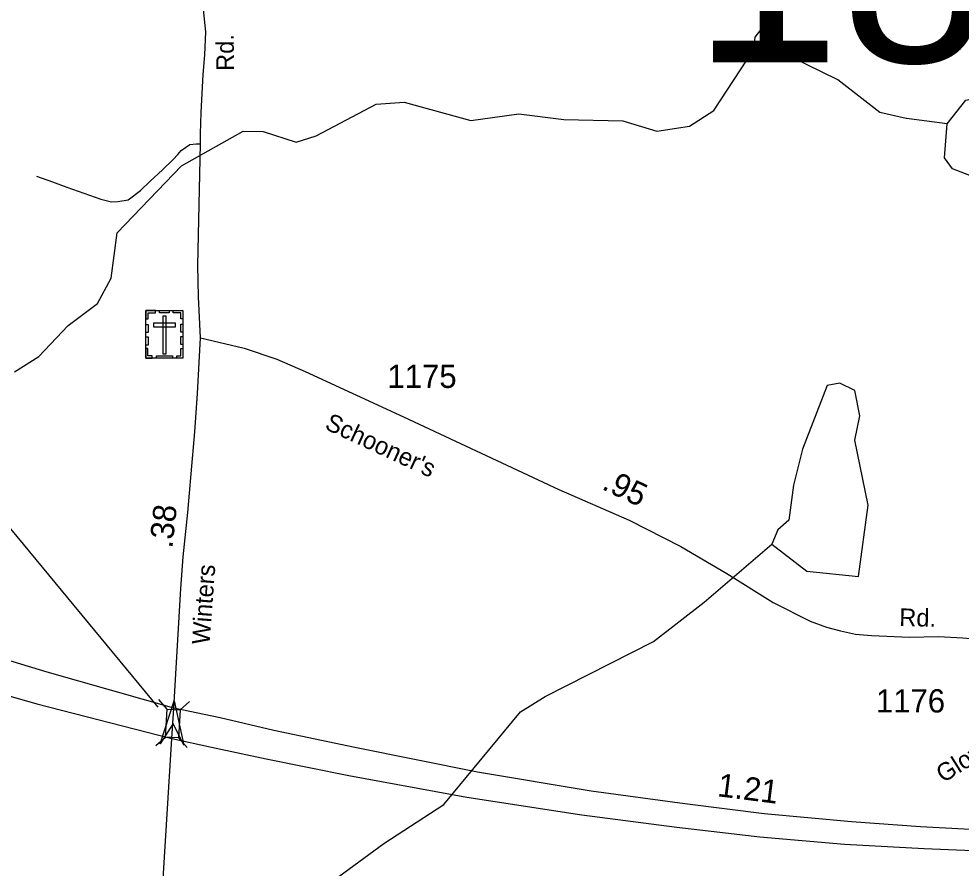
# Model space of a CAD drawing. Extents: x 2220236 to 2384410, y 720751 to 894131.
# Drawn here: x 2254783 to 2259849, y 742656 to 747219 of the extents above; entities that cross this region are included whole.
import ezdxf

# ---------------------------------------------------------------- set-up
doc = ezdxf.new("R2010")
doc.units = 0
for name, color, linetype in [('Exist Cultural Cemetery CELL', 7, 'Continuous'), ('Exist Hydrographic Creek Single Shore', 7, 'Continuous'), ('Exist Hydrographic Misc Water Feature', 7, 'Continuous'), ('Exist Hydrographic Pond Under 1500 Sq Ft', 7, 'Continuous'), ('Exist Road Non-System Type 51', 7, 'Continuous'), ('Exist Road Primary US Divided Attributed', 7, 'Continuous'), ('Exist Road Primary US Mileage Hundredths English Label', 7, 'Continuous'), ('Exist Road Secondary Mileage Hundredths English Label', 7, 'Continuous'), ('Exist Road Secondary Structure Standard Bridge Attributed CELL', 7, 'Continuous'), ('Exist Road Secondary Structure Standard Bridge CELL', 7, 'Continuous'), ('Exist Road Secondary Structure Standard Bridge Number Label', 7, 'Continuous'), ('Exist Road Secondary Type 51 Attributed', 7, 'Continuous'), ('Exist Road Secondary Type 51 Label', 7, 'Continuous'), ('Exist Road Secondary Type 51 Number Label', 7, 'Continuous')]:
    doc.layers.add(name, color=color, linetype=linetype)

msp = doc.modelspace()

# ---------------------------------------------------------------- linework, layer by layer
at = {"layer": 'Exist Cultural Cemetery CELL'}
for points in [[(2255465.9, 745607.9), (2255477.3, 745607.9), (2255477.3, 745640.1), (2255517.9, 745640.1), (2255517.9, 745651.2), (2255466, 745651.2)], [(2255466, 745651.2), (2255665, 745651.2), (2255665, 745396.6), (2255466, 745396.6)], [(2255540, 745651.2), (2255591.8, 745651.2), (2255591.8, 745639.8), (2255540, 745639.8)], [(2255665.1, 745607.8), (2255653.8, 745607.8), (2255653.8, 745640), (2255613.2, 745640), (2255613.2, 745651.1), (2255665.1, 745651.1)], [(2255506.8, 745583.1), (2255506.8, 745564.5), (2255624.5, 745564.5), (2255624.5, 745583.1)], [(2255575, 745621.9), (2255556.3, 745621.9), (2255556.3, 745419.1), (2255575, 745419.1)], [(2255653.7, 745534.8), (2255653.7, 745578.1), (2255665.1, 745578.1), (2255665.1, 745534.8)], [(2255465.9, 745533.7), (2255465.9, 745577), (2255477.3, 745577), (2255477.3, 745533.7)], [(2255465.9, 745466.5), (2255465.9, 745509.8), (2255477.3, 745509.8), (2255477.3, 745466.5)], [(2255653.7, 745468.8), (2255653.7, 745512.1), (2255665.1, 745512.1), (2255665.1, 745468.8)], [(2255499, 745396.6), (2255499, 745408.1), (2255477, 745408.1), (2255477, 745448.5), (2255465.9, 745448.5), (2255465.9, 745396.6)], [(2255631.9, 745396.6), (2255631.9, 745408.1), (2255653.9, 745408.1), (2255653.9, 745448.5), (2255665, 745448.5), (2255665, 745396.6)], [(2255523.4, 745408), (2255608.3, 745408), (2255608.3, 745396.6), (2255523.4, 745396.6)]]:
    msp.add_lwpolyline(points, close=True, dxfattribs=at)
at = {"layer": 'Exist Hydrographic Creek Single Shore'}
msp.add_lwpolyline([(2254759.1, 745322.1), (2254891.1, 745404.7), (2255048.2, 745571.9), (2255205.1, 745690.1), (2255279.1, 745826.4), (2255311.1, 746068.4), (2255657.2, 746428.7), (2255989.2, 746615.4), (2256097.3, 746613.1), (2256273.2, 746557.1), (2256381.3, 746590.9), (2256704.2, 746761.4), (2256854.1, 746771.5), (2257213.2, 746672.2), (2257471.1, 746709.5), (2257713.3, 746678.3)], dxfattribs=at)
at = {"layer": 'Exist Hydrographic Misc Water Feature'}
msp.add_line((2259774.3, 746655.7), (2259555.3, 746683.4), dxfattribs=at)
for points in [[(2258734.3, 747054.2), (2258742.3, 747119.7), (2258923.3, 747355.4), (2259110.4, 747948.5), (2259109.3, 748079.7), (2259198.3, 748363.2), (2259272.4, 748489.6), (2259535.6, 748614)], [(2257713.3, 746678.3), (2258029.3, 746671.8), (2258213.2, 746615.6), (2258388.2, 746641.5), (2258520.2, 746727.3), (2258734.3, 747054.2)], [(2259552.6, 746684), (2259412.2, 746715.6), (2259185.2, 746890.8), (2258934.2, 747014.1), (2258734.3, 747054.2)], [(2259555.3, 746683.4), (2259552.6, 746684)], [(2255830, 739566.8), (2256051.1, 739965.7), (2256156.1, 740485.1), (2256144.2, 740908.4), (2256316, 741203.3), (2256307.2, 741351.1), (2256273.2, 741410.8), (2256313.2, 741603.5), (2256260.1, 741975.3), (2256291.2, 742250.1), (2256365.1, 742461.8), (2256422.1, 742552.5), (2256745.2, 742788.6), (2257068.2, 742998.4), (2257480.2, 743495), (2257613.2, 743577.6), (2258194.2, 743874), (2258467.3, 744084.9), (2258830.6, 744396.2)]]:
    msp.add_lwpolyline(points, dxfattribs=at)
at = {"layer": 'Exist Hydrographic Pond Under 1500 Sq Ft'}
for points in [[(2259774.3, 746655.7), (2259873.4, 746781.5), (2259956.2, 746799.6), (2260031.3, 746765.2), (2260156.3, 746792.1), (2260353.4, 747086.6), (2260437.3, 747094.7), (2260470.3, 747071.1), (2260471.3, 746969.4), (2260413.3, 746895.1), (2260414.3, 746826.2), (2260523.4, 746787.9), (2260482.4, 746628), (2260634.3, 746497), (2260651.3, 746421.2), (2260527.3, 746361.4), (2260377.4, 746377.6), (2260310.3, 746408.5), (2260094.2, 746350.6), (2259927.3, 746363.9), (2259802.2, 746412.4), (2259759.4, 746472.3), (2259774.3, 746655.7)], [(2258830.6, 744396.2), (2259019.6, 744251.3), (2259297.1, 744223.1), (2259349.3, 744605.4), (2259276.9, 744955.4), (2259303.6, 745086.5), (2259277.5, 745221.5), (2259196.5, 745261.2), (2259128.1, 745249.2), (2258995.4, 744907.2), (2258947.2, 744714), (2258923, 744524.9), (2258862.7, 744472.6), (2258830.6, 744396.2)]]:
    msp.add_lwpolyline(points, dxfattribs=at)
at = {"layer": 'Exist Road Non-System Type 51'}
msp.add_lwpolyline([(2254877, 746374.2), (2254963.3, 746343.1), (2255041, 746315.4), (2255163.6, 746272.3), (2255224, 746249.8), (2255281, 746236), (2255315.5, 746237.7), (2255370.7, 746246.4), (2255436.3, 746296.4), (2255489.8, 746346.5), (2255555.4, 746407), (2255612.4, 746464), (2255638.3, 746489.9), (2255655.6, 746512.4), (2255702.2, 746543.5), (2255736.7, 746546.9), (2255759.2, 746546.9)], dxfattribs=at)
at = {"layer": 'Exist Road Primary US Divided Attributed'}
for points in [[(2255617, 743515.1), (2254936, 743708.2), (2254302, 743900.4), (2253659.4, 744116.1), (2253029.7, 744314.8), (2252520.6, 744476.3), (2252203.3, 744567), (2251828.5, 744672.9), (2251502.1, 744760.6), (2251196.8, 744829.2)], [(2251191.3, 744531.1), (2251475.5, 744464.3), (2252011.4, 744340.4), (2252402, 744246.4), (2252873.8, 744120.4), (2253288, 743998.7), (2254159, 743744.5), (2254880.5, 743539.4), (2255605.7, 743351.6)], [(2260556.9, 742824.3), (2260370.4, 742831.4), (2260099.9, 742852.2), (2259631.2, 742878.4), (2259258.9, 742905.4), (2258790.2, 742947.1), (2258363.2, 743001.4), (2257860.2, 743070.2), (2257248.6, 743171.6), (2256589.9, 743303.7), (2256153.9, 743396.1), (2255865.3, 743463), (2255617, 743515.1)], [(2255605.7, 743351.6), (2255818.2, 743305.5), (2256112.2, 743242.2), (2256557.4, 743153.5), (2257190.7, 743037.6), (2257809.5, 742941.6), (2258319.8, 742876.5), (2258766.7, 742824), (2259222.7, 742784.1), (2259649.5, 742760.5), (2260042.3, 742744.8), (2260349.9, 742734.7), (2260503.6, 742728.2), (2260581.6, 742727.3)]]:
    msp.add_lwpolyline(points, dxfattribs=at)
at = {"layer": 'Exist Road Secondary Mileage Hundredths English Label'}
msp.add_line((2255532.5, 743521.1), (2254669.6, 744561.6), dxfattribs=at)
at = {"layer": 'Exist Road Secondary Structure Standard Bridge Attributed CELL'}
msp.add_lwpolyline([(2255543.5, 743323.1), (2255617.2, 743555.5), (2255669.6, 743317.3), (2255611.7, 743433.7)], close=True, dxfattribs=at)
at = {"layer": 'Exist Road Secondary Structure Standard Bridge CELL'}
for p, q in [((2255580.7, 743510.5), (2255535, 743562.2)), ((2255649.5, 743506.2), (2255701.2, 743551.9)), ((2255519.2, 743314), (2255571, 743359.7)), ((2255687.1, 743303.6), (2255641.4, 743355.3))]:
    msp.add_line(p, q, dxfattribs=at)
msp.add_lwpolyline([(2255571, 743359.7), (2255580.3, 743510.5), (2255650.8, 743506.1), (2255641.4, 743355.3)], close=True, dxfattribs=at)
at = {"layer": 'Exist Road Secondary Type 51 Attributed'}
for points in [[(2255760, 745505.3), (2255747.9, 745724.7), (2255744.6, 745893.7), (2255759.2, 746546.9), (2255759.6, 746600.3), (2255762.6, 746716.2), (2255774.7, 746920.1), (2255783.3, 747025.4), (2255787.6, 747149.8), (2255776.4, 747269), (2255759.2, 747358.8), (2255736.7, 747465.9), (2255721.2, 747529.8), (2255670.5, 747695.1), (2255610.7, 747938.5), (2255570.8, 748164), (2255540.6, 748447.8), (2255537.9, 748535.6), (2255533.9, 748911.8), (2255573.1, 750156.4)], [(2255617, 743515.1), (2255653.4, 744158.5), (2255666.1, 744328.4), (2255692.2, 744566.6), (2255709.1, 744774.6), (2255728.5, 745000.8), (2255742.9, 745206.8), (2255760, 745505.3)], [(2255760, 745505.3), (2255994.8, 745450), (2256169.2, 745391.3), (2256322.8, 745323.9), (2256851.1, 745080.3), (2257686.6, 744689.9), (2258063.3, 744525.9), (2258342.3, 744384.2), (2258588.6, 744239.1), (2258838.9, 744083.6), (2259037.5, 743983.4), (2259124.7, 743950.6), (2259199.7, 743929.9), (2259281.7, 743912.6), (2259367.2, 743905.7), (2259571.5, 743896), (2259727.1, 743900.4), (2259858.6, 743893.8), (2259956.7, 743884.8), (2260053, 743859.8), (2260156.6, 743814.8), (2260253, 743755.6), (2260316.6, 743711.8), (2260367, 743681.1)], [(2255605.7, 743351.6), (2255617, 743515.1)], [(2255823.9, 740376.5), (2255532.1, 741302.4), (2255513.2, 741416.4), (2255495.9, 741511.5), (2255501.1, 741632.4), (2255508.8, 741787.8), (2255605.7, 743351.6)]]:
    msp.add_lwpolyline(points, dxfattribs=at)

# ---------------------------------------------------------------- texts
at = {"layer": 'Exist Road Primary US Mileage Hundredths English Label'}
msp.add_text('1.21', height=125, rotation=352.7514, dxfattribs=at).set_placement((2258534.9, 743042.5))
at = {"layer": 'Exist Road Secondary Mileage Hundredths English Label'}
for s, rotation, p in [('.95', 334.4915, (2257912.1, 744694.4)), ('.38', 83.7488, (2255607.9, 744371.3))]:
    msp.add_text(s, height=125, rotation=rotation, dxfattribs=at).set_placement(p)
at = {"layer": 'Exist Road Secondary Structure Standard Bridge Number Label'}
msp.add_text('180', height=1066.27, dxfattribs=at).set_placement((2258406.9, 746985.8))
at = {"layer": 'Exist Road Secondary Type 51 Label'}
for s, rotation, p in [('Rd.', 90.5059, (2255939.9, 746939.6)), ("Schooner's", 335.1753, (2256422.3, 745017.6)), ('Winters', 85.7283, (2255807.5, 743854.6)), ('Rd.', 358.7643, (2259515.6, 743956.6)), ('Glover', 32.0624, (2259752.7, 743111.3))]:
    msp.add_text(s, height=95, rotation=rotation, dxfattribs=at).set_placement(p)
at = {"layer": 'Exist Road Secondary Type 51 Number Label'}
for s, p in [('1175', (2256764.6, 745235.9)), ('1176', (2259390.8, 743492))]:
    msp.add_text(s, height=125, dxfattribs=at).set_placement(p)

doc.saveas('drawing.dxf')
